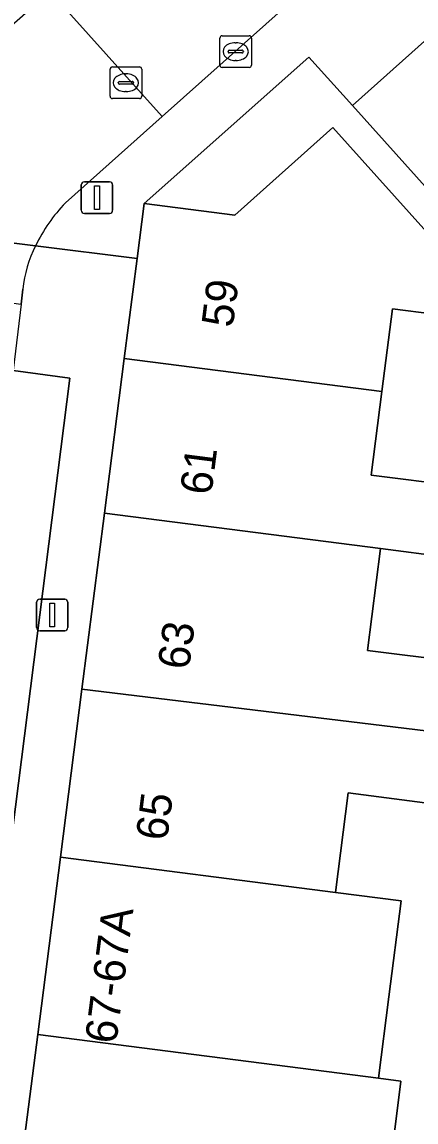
# Model space of a CAD drawing. Extents: x 162172 to 163187, y 382874 to 383685.
# Drawn here: x 162732.53 to 162744.99, y 383373.42 to 383408.18 of the extents above; entities that cross this region are included whole.
import ezdxf

# ---------------------------------------------------------------- set-up
doc = ezdxf.new("R2010")
doc.units = 0
for name, color, linetype in [('IMGEO_Erf', 7, 'Continuous'), ('IMGEO_Kolk', 7, 'Continuous'), ('IMGEO_Lichtmast', 7, 'Continuous'), ('IMGEO_Pand', 7, 'Continuous'), ('IMGEO_Pand_nummerreeks', 7, 'Continuous'), ('IMGEO_Parkeervlak_open', 7, 'Continuous'), ('IMGEO_Rijbaan_lokaal_open', 7, 'Continuous'), ('IMGEO_Rioolput', 7, 'Continuous'), ('IMGEO_Voetpad_open', 7, 'Continuous'), ('IMGEO_Woonerf_open', 7, 'Continuous')]:
    doc.layers.add(name, color=color, linetype=linetype)

msp = doc.modelspace()

# ---------------------------------------------------------------- linework, layer by layer
at = {"layer": 'IMGEO_Erf'}
for points in [[(162749.046, 383398.778), (162742.977, 383405.54), (162741.599, 383407.069), (162736.389, 383402.443), (162739.264, 383402.074), (162742.354, 383404.848), (162745.694, 383401.127)], [(162746.881, 383398.783), (162744.242, 383399.121), (162743.907, 383396.502), (162743.569, 383393.862), (162746.251, 383393.519)], [(162745.964, 383391.274), (162743.869, 383391.542), (162743.458, 383388.323), (162746.242, 383387.967)], [(162745.746, 383383.447), (162742.847, 383383.818), (162742.444, 383380.672), (162744.515, 383380.407), (162744.128, 383377.375), (162743.8, 383374.802), (162744.511, 383374.711), (162744.262, 383372.761)]]:
    msp.add_lwpolyline(points, dxfattribs=at)
at = {"layer": 'IMGEO_Kolk'}
for p, q in [((162738.86, 383407.748), (162739.712, 383407.748)), ((162738.785, 383406.822), (162738.785, 383407.674)), ((162739.273, 383407.528), (162739.298, 383407.528)), ((162739.786, 383407.674), (162739.786, 383406.822)), ((162739.044, 383407.242), (162739.044, 383407.254)), ((162739.482, 383407.205), (162739.084, 383407.205)), ((162739.087, 383407.291), (162739.485, 383407.291)), ((162739.528, 383407.254), (162739.528, 383407.242)), ((162739.712, 383406.748), (162738.86, 383406.748)), ((162739.296, 383406.968), (162739.271, 383406.968))]:
    msp.add_line(p, q, dxfattribs=at)
for points in [[(162738.86, 383407.748), (162739.712, 383407.748)], [(162738.785, 383406.822), (162738.785, 383407.674)], [(162739.786, 383407.674), (162739.786, 383406.822)], [(162739.712, 383406.748), (162738.86, 383406.748)]]:
    msp.add_lwpolyline(points, dxfattribs=at)
for centre, radius, start, end in [((162738.862, 383407.672), 0.0765, 91.552, 178.448), ((162738.862, 383407.672), 0.0765, 91.552, 178.448), ((162739.71, 383407.672), 0.0765, 1.552, 88.448), ((162739.71, 383407.672), 0.0765, 1.552, 88.448), ((162739.084, 383407.251), 0.0403, 85.8775, 175.7526), ((162739.081, 383407.241), 0.0366, 178.938, 274.7102), ((162739.485, 383407.248), 0.043, 264.8664, 352.4533), ((162739.489, 383407.253), 0.0386, 1.7309, 96.639), ((162738.862, 383406.824), 0.0765, 181.552, 268.448), ((162738.862, 383406.824), 0.0765, 181.552, 268.448), ((162739.71, 383406.824), 0.0765, 271.552, 358.448), ((162739.71, 383406.824), 0.0765, 271.552, 358.448)]:
    msp.add_arc(centre, radius, start, end, dxfattribs=at)
for centre, major_axis, ratio, start_param, end_param in [((162739.272, 383407.248), (-0.387, 0.002), 0.722429, 4.712389, 7.853982), ((162739.297, 383407.248), (-0.39, 0.002), 0.717154, 1.570796, 4.712389)]:
    msp.add_ellipse(centre, major_axis=major_axis, ratio=ratio, start_param=start_param, end_param=end_param, dxfattribs=at)
at = {"layer": 'IMGEO_Lichtmast'}
for p, q in [((162734.406, 383402.234), (162734.406, 383403.034)), ((162734.406, 383403.034), (162734.406, 383402.234)), ((162734.506, 383403.134), (162735.296, 383403.134)), ((162735.296, 383403.134), (162734.506, 383403.134)), ((162735.396, 383403.034), (162735.396, 383402.234)), ((162735.396, 383402.234), (162735.396, 383403.034)), ((162735.296, 383402.134), (162734.506, 383402.134)), ((162734.506, 383402.134), (162735.296, 383402.134)), ((162732.992, 383389.043), (162732.992, 383389.843)), ((162732.992, 383389.843), (162732.992, 383389.043)), ((162733.092, 383389.943), (162733.882, 383389.943)), ((162733.882, 383389.943), (162733.092, 383389.943)), ((162733.982, 383389.843), (162733.982, 383389.043)), ((162733.982, 383389.043), (162733.982, 383389.843)), ((162733.882, 383388.943), (162733.092, 383388.943)), ((162733.092, 383388.943), (162733.882, 383388.943))]:
    msp.add_line(p, q, dxfattribs=at)
for points in [[(162734.826, 383403.009), (162734.976, 383403.009), (162734.976, 383402.259), (162734.826, 383402.259), (162734.826, 383403.009)], [(162733.412, 383389.818), (162733.562, 383389.818), (162733.562, 383389.068), (162733.412, 383389.068), (162733.412, 383389.818)]]:
    msp.add_lwpolyline(points, dxfattribs=at)
for centre, start, end in [((162734.506, 383403.034), 90, 180), ((162734.506, 383403.034), 90, 180), ((162735.296, 383403.034), 0, 90), ((162735.296, 383403.034), 360, 90), ((162734.506, 383402.234), 180, 270), ((162734.506, 383402.234), 180, 270), ((162735.296, 383402.234), 270, 0), ((162735.296, 383402.234), 270, 0), ((162733.092, 383389.843), 90, 180), ((162733.092, 383389.843), 90, 180), ((162733.882, 383389.843), 0, 90), ((162733.882, 383389.843), 360, 90), ((162733.092, 383389.043), 180, 270), ((162733.092, 383389.043), 180, 270), ((162733.882, 383389.043), 270, 0), ((162733.882, 383389.043), 270, 0)]:
    msp.add_arc(centre, 0.1, start, end, dxfattribs=at)
at = {"layer": 'IMGEO_Pand'}
for points in [[(162747.423, 383409.529), (162742.977, 383405.54), (162749.046, 383398.778), (162753.709, 383393.536), (162756.621, 383390.262), (162758.223, 383388.461), (162762.726, 383392.483), (162757.53, 383398.301), (162754.407, 383395.511), (162750.432, 383400.004), (162753.492, 383402.769)], [(162745.694, 383401.127), (162742.354, 383404.848), (162739.264, 383402.074), (162736.389, 383402.443), (162736.167, 383400.709), (162735.762, 383397.544), (162743.907, 383396.502), (162744.242, 383399.121), (162746.881, 383398.783), (162747.39, 383399.239)], [(162743.907, 383396.502), (162735.762, 383397.544), (162735.137, 383392.66), (162743.869, 383391.542), (162745.964, 383391.274), (162746.251, 383393.519), (162743.569, 383393.862)], [(162743.869, 383391.542), (162735.137, 383392.66), (162734.425, 383387.093), (162745.993, 383385.699), (162746.216, 383387.728), (162746.242, 383387.967), (162743.458, 383388.323)], [(162742.847, 383383.818), (162745.746, 383383.447), (162750.139, 383382.918), (162750.41, 383385.167), (162749.222, 383385.31), (162745.993, 383385.699), (162734.425, 383387.093), (162733.746, 383381.785), (162742.444, 383380.672)], [(162744.515, 383380.407), (162742.444, 383380.672), (162733.746, 383381.785), (162733.029, 383376.181), (162743.8, 383374.802), (162744.128, 383377.375)], [(162741.338, 383373.136), (162744.262, 383372.761), (162744.511, 383374.711), (162743.8, 383374.802), (162733.029, 383376.181), (162732.235, 383369.982), (162740.794, 383368.886)]]:
    msp.add_lwpolyline(points, close=True, dxfattribs=at)
at = {"layer": 'IMGEO_Parkeervlak_open'}
msp.add_lwpolyline([(162725.256, 383342.312), (162727.077, 383342.068), (162734.046, 383396.932), (162732.253, 383397.166)], close=True, dxfattribs=at)
at = {"layer": 'IMGEO_Rijbaan_lokaal_open'}
msp.add_lwpolyline([(162795.051, 383457.315), (162797.001, 383459.063), (162793.464, 383463.039), (162793.331, 383462.919), (162778.104, 383449.217), (162777.177, 383448.382), (162773.133, 383444.8), (162772.219, 383443.956), (162733.422, 383409.153), (162733.42, 383409.152), (162736.967, 383405.198), (162741.498, 383409.238), (162752.129, 383418.852)], close=True, dxfattribs=at)
for points in [[(162687.048, 383412.766), (162686.77, 383413.066), (162680.069, 383420.719), (162676.74, 383417.761), (162685.378, 383407.959), (162685.977, 383407.278), (162686.175, 383407.146), (162692.108, 383406.372), (162692.226, 383406.357), (162721.544, 383402.607), (162725.462, 383402.102), (162726.244, 383401.948), (162727.093, 383401.842), (162732.961, 383401.11)], [(162736.967, 383405.198), (162733.42, 383409.152), (162731.239, 383407.228)], [(162733.903, 383402.466), (162736.967, 383405.198)]]:
    msp.add_lwpolyline(points, dxfattribs=at)
msp.add_arc((162737.591, 383398.899), 5.131, 135.9536, 154.4718, dxfattribs=at)
at = {"layer": 'IMGEO_Rioolput'}
for p, q in [((162735.315, 383405.838), (162735.315, 383406.69)), ((162735.39, 383406.764), (162736.242, 383406.764)), ((162736.316, 383406.69), (162736.316, 383405.838)), ((162735.617, 383406.307), (162736.015, 383406.307)), ((162735.803, 383406.544), (162735.828, 383406.544)), ((162735.574, 383406.258), (162735.574, 383406.27)), ((162736.012, 383406.221), (162735.614, 383406.221)), ((162735.826, 383405.984), (162735.801, 383405.984)), ((162736.058, 383406.27), (162736.058, 383406.258)), ((162736.242, 383405.764), (162735.39, 383405.764))]:
    msp.add_line(p, q, dxfattribs=at)
for points in [[(162735.315, 383405.838), (162735.315, 383406.69)], [(162735.39, 383406.764), (162736.242, 383406.764)], [(162736.316, 383406.69), (162736.316, 383405.838)], [(162736.242, 383405.764), (162735.39, 383405.764)]]:
    msp.add_lwpolyline(points, dxfattribs=at)
for centre, radius, start, end in [((162735.392, 383406.688), 0.0765, 91.552, 178.448), ((162735.392, 383406.688), 0.0765, 91.552, 178.448), ((162736.24, 383406.688), 0.0765, 1.552, 88.448), ((162736.24, 383406.688), 0.0765, 1.552, 88.448), ((162735.614, 383406.267), 0.0403, 85.8775, 175.7526), ((162736.019, 383406.269), 0.0386, 1.7309, 96.639), ((162735.611, 383406.257), 0.0366, 178.938, 274.7102), ((162736.015, 383406.264), 0.043, 264.8664, 352.4533), ((162735.392, 383405.84), 0.0765, 181.552, 268.448), ((162735.392, 383405.84), 0.0765, 181.552, 268.448), ((162736.24, 383405.84), 0.0765, 271.552, 358.448), ((162736.24, 383405.84), 0.0765, 271.552, 358.448)]:
    msp.add_arc(centre, radius, start, end, dxfattribs=at)
for centre, major_axis, ratio, start_param, end_param in [((162735.802, 383406.264), (-0.387, 0.002), 0.722429, 4.712389, 7.853982), ((162735.827, 383406.264), (-0.39, 0.002), 0.717154, 1.570796, 4.712389)]:
    msp.add_ellipse(centre, major_axis=major_axis, ratio=ratio, start_param=start_param, end_param=end_param, dxfattribs=at)
at = {"layer": 'IMGEO_Voetpad_open'}
for points in [[(162732.961, 383401.11), (162736.167, 383400.709), (162736.389, 383402.443), (162741.599, 383407.069), (162742.977, 383405.54), (162747.423, 383409.529), (162751.665, 383413.337), (162755.907, 383417.144), (162760.149, 383420.951), (162764.392, 383424.759), (162768.748, 383428.668), (162774.814, 383421.909)], [(162741.498, 383409.238), (162736.967, 383405.198), (162733.903, 383402.466)], [(162736.167, 383400.709), (162732.961, 383401.11)], [(162723.651, 383333.101), (162716.666, 383326.845), (162718.005, 383325.416), (162729.204, 383335.445), (162730.584, 383337.129), (162728.36, 383339.697), (162729.628, 383349.61), (162730.854, 383359.187), (162731.506, 383364.279), (162732.235, 383369.982), (162733.029, 383376.181), (162733.746, 383381.785), (162734.425, 383387.093), (162735.137, 383392.66), (162735.762, 383397.544), (162736.167, 383400.709)], [(162732.558, 383399.737), (162732.503, 383399.269), (162732.253, 383397.166), (162734.046, 383396.932), (162727.077, 383342.068), (162725.256, 383342.312), (162724.384, 383335.025)]]:
    msp.add_lwpolyline(points, dxfattribs=at)
for centre, radius, start, end in [((162737.591, 383398.899), 5.131, 135.9536, 154.4718), ((162736.496, 383399.327), 3.959, 153.2312, 174.0529)]:
    msp.add_arc(centre, radius, start, end, dxfattribs=at)
at = {"layer": 'IMGEO_Woonerf_open'}
for points in [[(162732.961, 383401.11), (162727.093, 383401.842), (162726.244, 383401.948)], [(162728.535, 383399.787), (162732.503, 383399.269), (162732.558, 383399.737)]]:
    msp.add_lwpolyline(points, dxfattribs=at)
msp.add_arc((162736.496, 383399.327), 3.959, 153.2312, 174.0529, dxfattribs=at)

# ---------------------------------------------------------------- texts
at = {"layer": 'IMGEO_Pand_nummerreeks'}
for s, p in [('59', (162739.192, 383398.503)), ('61', (162738.514, 383393.208)), ('63', (162737.808, 383387.689)), ('65', (162737.116, 383382.282)), ('67-67A', (162735.508, 383375.863))]:
    msp.add_text(s, height=1, rotation=82.7065, dxfattribs=at).set_placement(p)

doc.saveas('drawing.dxf')
